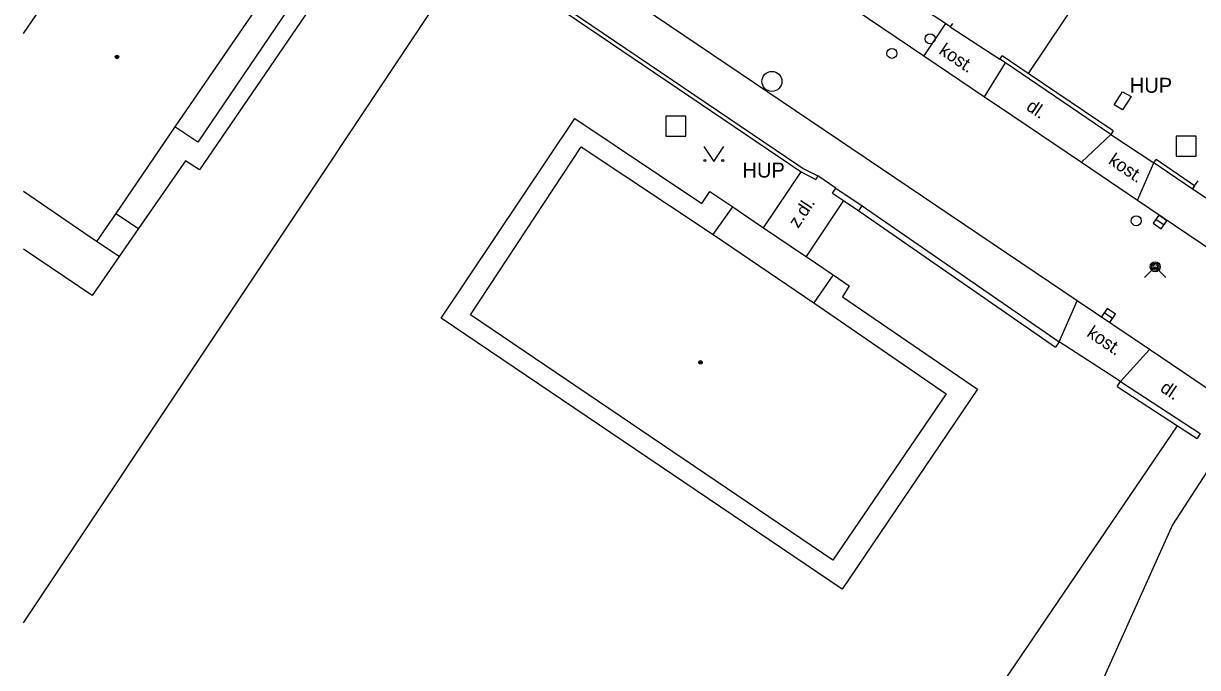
# Model space of a CAD drawing. Extents: x -600391 to -599491, y -1160176 to -1159402.
# Drawn here: x -600391 to -600332.3, y -1160073.3 to -1160041.1 of the extents above; entities that cross this region are included whole.
import ezdxf

# ---------------------------------------------------------------- set-up
doc = ezdxf.new("R2010")
doc.units = 0
for name, color, linetype in [('Level 10', 7, 'Continuous'), ('Level 11', 7, 'Continuous'), ('Level 24', 7, 'Continuous'), ('Level 26', 7, 'Continuous'), ('Level 27', 7, 'Continuous'), ('Level 28', 7, 'Continuous'), ('Level 31', 7, 'Continuous'), ('Level 36', 7, 'Continuous'), ('Level 39', 7, 'Continuous'), ('Level 40', 7, 'Continuous'), ('Level 41', 7, 'Continuous'), ('Level 5', 7, 'Continuous'), ('Level 7', 7, 'Continuous'), ('Level 8', 7, 'Continuous')]:
    doc.layers.add(name, color=color, linetype=linetype)

msp = doc.modelspace()

# ---------------------------------------------------------------- linework, layer by layer
at = {"layer": 'Level 10'}
for points in [[(-600391.008, -1160012.297), (-600389.33, -1160013.43), (-600385.97, -1160015.7), (-600380.12, -1160019.65), (-600376.77, -1160021.91), (-600369.66, -1160026.71), (-600367.22, -1160028.36), (-600362.33, -1160031.66), (-600357.66, -1160034.81), (-600345.98, -1160042.7), (-600342.95, -1160044.75), (-600341.58, -1160045.67), (-600338.1, -1160048.02), (-600335.29, -1160049.92), (-600325.8, -1160056.33), (-600315.13, -1160063.54), (-600309.38, -1160067.42), (-600304.6, -1160070.65), (-600301.7, -1160072.61), (-600258.67, -1160101.64)], [(-600286.14, -1160090.13), (-600298.33, -1160081.92), (-600327.82, -1160062.03), (-600331.39, -1160059.62), (-600334.69, -1160057.39), (-600338.31, -1160054.95), (-600376.99, -1160028.86)]]:
    msp.add_lwpolyline(points, dxfattribs=at)
at = {"layer": 'Level 11'}
for points in [[(-600380.57, -1160034.48), (-600375.17, -1160038.1), (-600382.21, -1160048.4), (-600382.91, -1160047.96), (-600385.26, -1160051.34)], [(-600378.54, -1160039.1), (-600383.44, -1160046.26)], [(-600344.9, -1160041.09), (-600345.98, -1160042.7)], [(-600342.95, -1160044.75), (-600341.9, -1160043.06)], [(-600350.52, -1160053.65), (-600349.71, -1160054.2), (-600350.05, -1160054.75), (-600343.3, -1160059.36), (-600350.06, -1160069.37), (-600370.12, -1160055.82), (-600363.44, -1160045.84), (-600357.08, -1160050.09), (-600356.68, -1160049.49), (-600355.54, -1160050.26)], [(-600336.63, -1160046.63), (-600338.1, -1160048.02)], [(-600335.29, -1160049.92), (-600334.48, -1160048.06)], [(-600354, -1160051.3), (-600352.11, -1160048.51)], [(-600350, -1160049.93), (-600351.87, -1160052.74)], [(-600386.39, -1160050.58), (-600385.26, -1160051.34)], [(-600385.26, -1160051.34), (-600386.23, -1160052.74)], [(-600386.23, -1160052.74), (-600387.35, -1160051.98)], [(-600356.51, -1160051.64), (-600351.49, -1160055.06)], [(-600386.23, -1160052.74), (-600387.58, -1160054.68), (-600391.008, -1160052.371)], [(-600339.22, -1160057.01), (-600338.31, -1160054.95)], [(-600334.69, -1160057.39), (-600336.15, -1160058.98)], [(-600331.06, -1160062.31), (-600333.55, -1160066.15)], [(-600333.55, -1160066.15), (-600338.16, -1160076.41)]]:
    msp.add_lwpolyline(points, dxfattribs=at)
at = {"layer": 'Level 24'}
msp.add_lwpolyline([(-600336.05, -1160045.4), (-600336.47, -1160045.16), (-600336.04, -1160044.5), (-600335.62, -1160044.74), (-600336.05, -1160045.4)], dxfattribs=at)
at = {"layer": 'Level 26'}
for points in [[(-600358.89, -1160046.72), (-600357.89, -1160046.72), (-600357.89, -1160045.72), (-600358.89, -1160045.72)], [(-600333.36, -1160047.72), (-600332.36, -1160047.72), (-600332.36, -1160046.72), (-600333.36, -1160046.72)]]:
    msp.add_lwpolyline(points, close=True, dxfattribs=at)
at = {"layer": 'Level 27'}
for p, q in [((-600334.375, -1160050.866), (-600333.965, -1160051.154)), ((-600336.958, -1160055.541), (-600336.542, -1160055.819))]:
    msp.add_line(p, q, dxfattribs=at)
for points in [[(-600334.518, -1160051.071), (-600334.109, -1160051.358), (-600333.822, -1160050.949), (-600334.231, -1160050.662)], [(-600337.097, -1160055.749), (-600336.681, -1160056.027), (-600336.403, -1160055.611), (-600336.819, -1160055.333)]]:
    msp.add_lwpolyline(points, close=True, dxfattribs=at)
msp.add_circle((-600353.58, -1160043.98), 0.5, dxfattribs=at)
at = {"layer": 'Level 28'}
for centre in [(-600347.58, -1160042.58), (-600335.36, -1160050.95)]:
    msp.add_circle(centre, 0.25, dxfattribs=at)
at = {"layer": 'Level 31'}
msp.add_lwpolyline([(-600334.94, -1160053.78), (-600334.41, -1160053.25), (-600333.88, -1160053.78)], dxfattribs=at)
for centre, radius in [((-600345.67, -1160041.85), 0.25), ((-600334.41, -1160053.25), 0.25), ((-600334.41, -1160053.25), 0.18), ((-600334.41, -1160053.25), 0.11)]:
    msp.add_circle(centre, radius, dxfattribs=at)
at = {"layer": 'Level 36'}
msp.add_lwpolyline([(-600356.99, -1160047.23), (-600356.49, -1160047.98), (-600355.99, -1160047.23)], dxfattribs=at)
for centre in [(-600356.94, -1160047.93), (-600356.041, -1160047.93)]:
    msp.add_circle(centre, 0.05, dxfattribs=at)
at = {"layer": 'Level 39'}
for centre, radius in [((-600386.33, -1160042.76), 0.09), ((-600386.33, -1160042.76), 0.0398), ((-600357.15, -1160058.03), 0.09), ((-600357.15, -1160058.03), 0.0398)]:
    msp.add_circle(centre, radius, dxfattribs=at)
at = {"layer": 'Level 5'}
for p, q in [((-600391.008, -1160041.584), (-600384.9, -1160032.69)), ((-600387.35, -1160051.98), (-600391.008, -1160049.481))]:
    msp.add_line(p, q, dxfattribs=at)
for points in [[(-600377.44, -1160039.86), (-600382.29, -1160047.02)], [(-600383.44, -1160046.26), (-600386.39, -1160050.58)], [(-600382.29, -1160047.02), (-600383.44, -1160046.26)], [(-600368.65, -1160055.65), (-600363.12, -1160047.26)], [(-600363.12, -1160047.26), (-600356.51, -1160051.64)], [(-600356.51, -1160051.64), (-600355.54, -1160050.26)], [(-600355.54, -1160050.26), (-600354.46, -1160050.99)], [(-600386.39, -1160050.58), (-600387.35, -1160051.98)], [(-600354.46, -1160050.99), (-600354, -1160051.3), (-600351.95, -1160052.68)], [(-600351.95, -1160052.68), (-600351.87, -1160052.74), (-600350.52, -1160053.65)], [(-600350.52, -1160053.65), (-600351.49, -1160055.06)], [(-600351.49, -1160055.06), (-600344.87, -1160059.6)], [(-600350.53, -1160067.91), (-600368.65, -1160055.65)], [(-600344.87, -1160059.6), (-600350.53, -1160067.91)]]:
    msp.add_lwpolyline(points, dxfattribs=at)
at = {"layer": 'Level 7'}
msp.add_line((-600391.008, -1160071.055), (-600368.56, -1160037.37), dxfattribs=at)
for points in [[(-600330.72, -1160028.59), (-600340.76, -1160043.59)], [(-600379.66, -1160029.82), (-600379.55, -1160029.65), (-600368.3, -1160037.3), (-600352.28, -1160048.16)], [(-600376.03, -1160032.29), (-600368.56, -1160037.37), (-600368.41, -1160037.47), (-600352.11, -1160048.51), (-600351.38, -1160048.89)], [(-600344.55, -1160041.08), (-600344.66, -1160041.25), (-600344.9, -1160041.09), (-600346.08, -1160040.32), (-600345.97, -1160040.15)], [(-600336.52, -1160046.46), (-600336.63, -1160046.63), (-600341.9, -1160043.06), (-600342.18, -1160042.87), (-600342.07, -1160042.7)], [(-600336.52, -1160046.46), (-600340.76, -1160043.59), (-600342.07, -1160042.7)], [(-600332.44, -1160049.2), (-600332.55, -1160049.37), (-600334.48, -1160048.06), (-600334.37, -1160047.89)], [(-600332.44, -1160049.2), (-600334.37, -1160047.89)], [(-600352.28, -1160048.16), (-600352.01, -1160048.34), (-600351.29, -1160048.71), (-600351.38, -1160048.89)], [(-600330.34, -1160050.24), (-600330.51, -1160050.49), (-600330.62, -1160050.66), (-600332.55, -1160049.37), (-600332.44, -1160049.2), (-600332.27, -1160048.95)], [(-600350.55, -1160049.57), (-600350.38, -1160049.32), (-600349.06, -1160050.2)], [(-600350.55, -1160049.57), (-600350, -1160049.93), (-600349.23, -1160050.45)], [(-600349.23, -1160050.45), (-600349.06, -1160050.2), (-600339.22, -1160057.01), (-600339.39, -1160057.26)], [(-600349.23, -1160050.45), (-600339.39, -1160057.26)], [(-600336.31, -1160059.23), (-600336.15, -1160058.98), (-600332.16, -1160061.59), (-600332.32, -1160061.84)], [(-600336.31, -1160059.23), (-600333.3, -1160061.2), (-600332.32, -1160061.84)], [(-600347.07, -1160081.47), (-600333.3, -1160061.2)]]:
    msp.add_lwpolyline(points, dxfattribs=at)
at = {"layer": 'Level 8'}
for points in [[(-600344.66, -1160041.25), (-600342.18, -1160042.87)], [(-600336.63, -1160046.63), (-600334.48, -1160048.06)], [(-600350.38, -1160049.32), (-600351.29, -1160048.71)], [(-600336.15, -1160058.98), (-600339.22, -1160057.01)]]:
    msp.add_lwpolyline(points, dxfattribs=at)

# ---------------------------------------------------------------- texts
at = {"layer": 'Level 40'}
for s, rotation, p in [('kost.', 325.97549, (-600345.27, -1160042.56)), ('dl.', 325.98572, (-600340.91, -1160045.37)), ('kost.', 325.86549, (-600336.8, -1160048.06)), ('z.dl.', 56.42407, (-600352.27, -1160051.36)), ('kost.', 325.86549, (-600337.88, -1160056.69)), ('dl.', 325.98572, (-600334.21, -1160059.44))]:
    msp.add_text(s, height=0.65, rotation=rotation, dxfattribs=at).set_placement(p)
at = {"layer": 'Level 41'}
for p in [(-600335.68, -1160044.55), (-600355.05, -1160048.79), (-600355.05, -1160048.79)]:
    msp.add_text('HUP', height=0.75, dxfattribs=at).set_placement(p)

doc.saveas('drawing.dxf')
